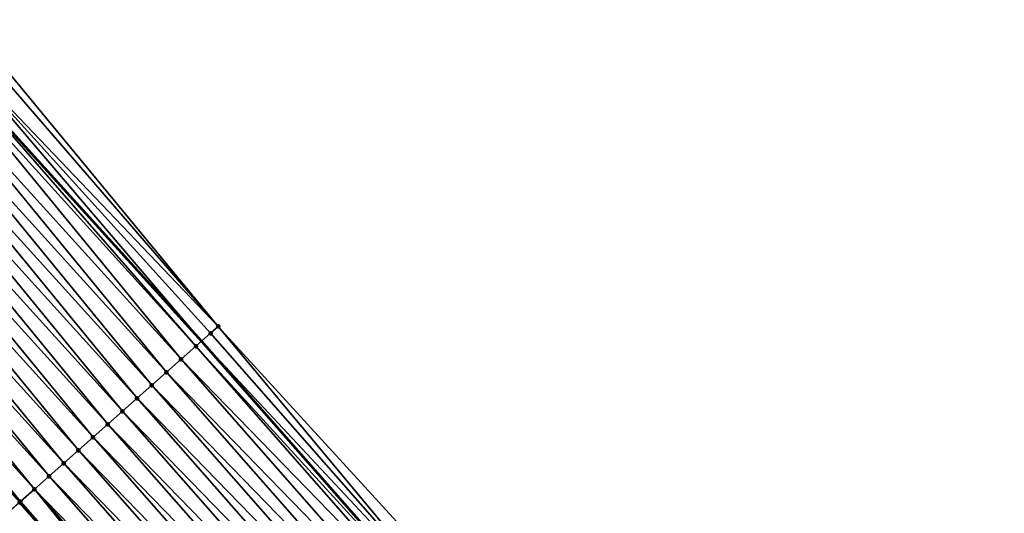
# Model space of a CAD drawing. Header units: feet. Extents: x 2017353 to 2024169, y 808050 to 818690.
# Tile 305 of 305: x 2022885 to 2022935, y 813948 to 813973. Entities that reach past the tile are written whole.
import ezdxf

# ---------------------------------------------------------------- set-up
doc = ezdxf.new("R2010")
doc.units = ezdxf.units.FT
doc.header["$MEASUREMENT"] = 0
for name, color, linetype, lineweight in [('EP_Travel Lane', 172, 'Continuous', 53), ('SB-Road Shots', 141, 'Continuous', 100), ('SB-Road X-Section', 40, 'Continuous', 13), ('STRIPING', 60, 'Continuous', 53)]:
    doc.layers.add(name, color=color, linetype=linetype, lineweight=lineweight)
doc.layers.add('I-77-MM15-17_SB-Surface-BORDER', color=7, linetype='Continuous')
doc.layers.add('I-77-MM15-17_SB-Surface-TIN', color=7, linetype='Continuous')

msp = doc.modelspace()

# ---------------------------------------------------------------- linework, layer by layer
at = {"layer": 'EP_Travel Lane'}
msp.add_polyline3d([(2022880.586441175, 813971.867862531, 300.2891601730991), (2022894.190334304, 813956.8625569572, 300.9829358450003), (2022907.394999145, 813941.8556974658, 301.6418387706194), (2022920.598453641, 813926.85021351, 302.3519537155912), (2022933.778460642, 813911.5139633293, 303.0857684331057), (2022946.73298593, 813896.2943231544, 303.8225385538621), (2022959.781796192, 813880.8503372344, 304.5552623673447), (2022972.491108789, 813865.4243719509, 305.2717209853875), (2022985.200129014, 813849.998761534, 306.0013513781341), (2022997.886405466, 813834.2501770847, 306.7202327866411), (2023010.338646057, 813818.6159837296, 307.4371235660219), (2023022.87013042, 813802.7523768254, 308.1706826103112), (2023034.977134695, 813786.8482880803, 308.8740634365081)], dxfattribs=at)
at = {"layer": 'I-77-MM15-17_SB-Surface-BORDER', "color": 3, "linetype": 'Continuous', "lineweight": -3}
msp.add_polyline3d([(2022882.116961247, 813973.2729143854, 300.4398825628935), (2022895.046015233, 813957.6194864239, 301.0670082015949), (2022908.534009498, 813942.8631520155, 301.7515206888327), (2022921.707614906, 813927.8311249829, 302.4557905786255), (2022935.165053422, 813912.7003257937, 303.2126579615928), (2022948.395228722, 813897.7162892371, 303.9696601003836), (2022961.705880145, 813882.4434792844, 304.7321336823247), (2022974.609712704, 813867.1789259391, 305.4741959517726), (2022987.50486226, 813851.906728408, 306.2054132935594), (2023000.206852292, 813836.1083476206, 306.9335498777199), (2023012.653647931, 813820.4692174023, 307.6376262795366), (2023024.964333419, 813804.3748025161, 308.3566072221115), (2023036.946262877, 813788.3742271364, 309.0580661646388)], dxfattribs=at)
at = {"layer": 'I-77-MM15-17_SB-Surface-TIN', "color": 128, "linetype": 'Continuous', "lineweight": -3}
for points in [[(2022895.046015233, 813957.6194864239, 301.0670082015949), (2022881.774245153, 813972.9581593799, 300.403157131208), (2022881.037564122, 813972.2819148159, 300.3316144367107)], [(2022895.046015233, 813957.6194864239, 301.0670082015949), (2022882.116961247, 813973.2729143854, 300.4398825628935), (2022881.774245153, 813972.9581593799, 300.403157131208)], [(2022893.899846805, 813956.6055853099, 300.9542185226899), (2022880.586441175, 813971.867862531, 300.2891601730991), (2022880.300833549, 813971.6057244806, 300.2622822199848)], [(2022881.037564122, 813972.2819148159, 300.3316144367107), (2022880.586441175, 813971.867862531, 300.2891601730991), (2022894.190334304, 813956.8625569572, 300.9829358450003)], [(2022893.899846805, 813956.6055853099, 300.9542185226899), (2022894.190334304, 813956.8625569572, 300.9829358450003), (2022880.586441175, 813971.867862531, 300.2891601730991)], [(2022894.648843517, 813957.2681643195, 301.0282636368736), (2022881.037564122, 813972.2819148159, 300.3316144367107), (2022894.190334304, 813956.8625569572, 300.9829358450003)], [(2022894.648843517, 813957.2681643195, 301.0282636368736), (2022895.046015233, 813957.6194864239, 301.0670082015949), (2022881.037564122, 813972.2819148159, 300.3316144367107)], [(2022893.151067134, 813955.9427596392, 300.8709899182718), (2022880.300833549, 813971.6057244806, 300.2622822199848), (2022879.564315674, 813970.9293013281, 300.1834599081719)], [(2022893.151067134, 813955.9427596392, 300.8709899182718), (2022893.899846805, 813956.6055853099, 300.9542185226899), (2022880.300833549, 813971.6057244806, 300.2622822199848)], [(2022892.402276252, 813955.2799467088, 300.7882356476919), (2022879.564315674, 813970.9293013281, 300.1834599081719), (2022878.827820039, 813970.2528538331, 300.1036453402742)], [(2022892.402276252, 813955.2799467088, 300.7882356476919), (2022893.151067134, 813955.9427596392, 300.8709899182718), (2022879.564315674, 813970.9293013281, 300.1834599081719)], [(2022891.653451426, 813954.6171723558, 300.7069176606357), (2022878.827820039, 813970.2528538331, 300.1036453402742), (2022878.091378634, 813969.5763469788, 300.0214111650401)], [(2022891.653451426, 813954.6171723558, 300.7069176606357), (2022892.402276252, 813955.2799467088, 300.7882356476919), (2022878.827820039, 813970.2528538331, 300.1036453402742)], [(2022890.90466458, 813953.954354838, 300.623992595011), (2022878.091378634, 813969.5763469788, 300.0214111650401), (2022877.354946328, 813968.8998301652, 299.9387710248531)], [(2022890.90466458, 813953.954354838, 300.623992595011), (2022891.653451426, 813954.6171723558, 300.7069176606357), (2022878.091378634, 813969.5763469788, 300.0214111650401)], [(2022890.15584541, 813953.2915740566, 300.5424352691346), (2022877.354946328, 813968.8998301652, 299.9387710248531), (2022876.618410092, 813968.2234271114, 299.8607679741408)], [(2022890.15584541, 813953.2915740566, 300.5424352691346), (2022890.90466458, 813953.954354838, 300.623992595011), (2022877.354946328, 813968.8998301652, 299.9387710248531)], [(2022889.407024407, 813952.6287953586, 300.4609555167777), (2022876.618410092, 813968.2234271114, 299.8607679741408), (2022875.881852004, 813967.5470479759, 299.7837398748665)], [(2022889.407024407, 813952.6287953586, 300.4609555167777), (2022890.15584541, 813953.2915740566, 300.5424352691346), (2022876.618410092, 813968.2234271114, 299.8607679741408)], [(2022888.658251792, 813951.9659616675, 300.3774282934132), (2022875.881852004, 813967.5470479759, 299.7837398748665), (2022875.145353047, 813966.8706041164, 299.70407349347)], [(2022888.658251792, 813951.9659616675, 300.3774282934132), (2022889.407024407, 813952.6287953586, 300.4609555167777), (2022875.881852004, 813967.5470479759, 299.7837398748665)], [(2022887.909380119, 813951.3032405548, 300.2980925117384), (2022875.145353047, 813966.8706041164, 299.70407349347), (2022874.408899, 813966.1941110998, 299.6224033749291)], [(2022887.909380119, 813951.3032405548, 300.2980925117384), (2022888.658251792, 813951.9659616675, 300.3774282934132), (2022875.145353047, 813966.8706041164, 299.70407349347)], [(2022887.160565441, 813950.6404546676, 300.2163450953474), (2022874.408899, 813966.1941110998, 299.6224033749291), (2022873.672529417, 813965.5175256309, 299.5369647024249)], [(2022887.160565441, 813950.6404546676, 300.2163450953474), (2022887.909380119, 813951.3032405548, 300.2980925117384), (2022874.408899, 813966.1941110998, 299.6224033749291)], [(2022886.411807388, 813949.9776044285, 300.1322017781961), (2022873.672529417, 813965.5175256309, 299.5369647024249), (2022872.93612071, 813964.8409829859, 299.4532716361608)], [(2022886.411807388, 813949.9776044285, 300.1322017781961), (2022887.160565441, 813950.6404546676, 300.2163450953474), (2022873.672529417, 813965.5175256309, 299.5369647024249)], [(2022885.662993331, 813949.314817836, 300.0504280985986), (2022872.93612071, 813964.8409829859, 299.4532716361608), (2022872.199688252, 813964.1644663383, 299.3706382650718)], [(2022885.662993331, 813949.314817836, 300.0504280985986), (2022886.411807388, 813949.9776044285, 300.1322017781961), (2022872.93612071, 813964.8409829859, 299.4532716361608)], [(2022884.944738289, 813948.679537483, 299.9816022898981), (2022872.199688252, 813964.1644663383, 299.3706382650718), (2022871.545640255, 813963.5638061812, 299.301132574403)], [(2022884.944738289, 813948.679537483, 299.9816022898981), (2022885.662993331, 813949.314817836, 300.0504280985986), (2022872.199688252, 813964.1644663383, 299.3706382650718)], [(2022884.913940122, 813948.6523030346, 299.9787735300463), (2022871.545640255, 813963.5638061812, 299.301132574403), (2022884.904905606, 813948.6443174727, 299.9780182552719)], [(2022884.913940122, 813948.6523030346, 299.9787735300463), (2022884.944738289, 813948.679537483, 299.9816022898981), (2022871.545640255, 813963.5638061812, 299.301132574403)], [(2022907.853571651, 813942.2612730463, 301.6853309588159), (2022895.046015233, 813957.6194864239, 301.0670082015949), (2022894.648843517, 813957.2681643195, 301.0282636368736)], [(2022907.853571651, 813942.2612730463, 301.6853309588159), (2022908.534009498, 813942.8631520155, 301.7515206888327), (2022895.046015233, 813957.6194864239, 301.0670082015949)], [(2022893.899846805, 813956.6055853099, 300.9542185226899), (2022907.394999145, 813941.8556974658, 301.6418387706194), (2022894.190334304, 813956.8625569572, 300.9829358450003)], [(2022907.853571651, 813942.2612730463, 301.6853309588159), (2022894.648843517, 813957.2681643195, 301.0282636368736), (2022894.190334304, 813956.8625569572, 300.9829358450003)], [(2022907.853571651, 813942.2612730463, 301.6853309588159), (2022894.190334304, 813956.8625569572, 300.9829358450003), (2022907.394999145, 813941.8556974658, 301.6418387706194)], [(2022907.104504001, 813941.5987746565, 301.6142874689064), (2022893.899846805, 813956.6055853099, 300.9542185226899), (2022893.151067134, 813955.9427596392, 300.8709899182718)], [(2022907.104504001, 813941.5987746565, 301.6142874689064), (2022907.394999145, 813941.8556974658, 301.6418387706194), (2022893.899846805, 813956.6055853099, 300.9542185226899)], [(2022906.35562301, 813940.936064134, 301.5353460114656), (2022893.151067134, 813955.9427596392, 300.8709899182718), (2022892.402276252, 813955.2799467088, 300.7882356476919)], [(2022906.35562301, 813940.936064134, 301.5353460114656), (2022907.104504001, 813941.5987746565, 301.6142874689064), (2022893.151067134, 813955.9427596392, 300.8709899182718)], [(2022905.606841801, 813940.2732402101, 301.4521824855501), (2022892.402276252, 813955.2799467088, 300.7882356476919), (2022891.653451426, 813954.6171723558, 300.7069176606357)], [(2022905.606841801, 813940.2732402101, 301.4521824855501), (2022906.35562301, 813940.936064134, 301.5353460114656), (2022892.402276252, 813955.2799467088, 300.7882356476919)], [(2022904.857952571, 813939.6105390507, 301.3735896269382), (2022891.653451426, 813954.6171723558, 300.7069176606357), (2022890.90466458, 813953.954354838, 300.623992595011)], [(2022904.857952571, 813939.6105390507, 301.3735896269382), (2022905.606841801, 813940.2732402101, 301.4521824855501), (2022891.653451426, 813954.6171723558, 300.7069176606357)], [(2022904.109042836, 813938.9478611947, 301.2958643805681), (2022890.90466458, 813953.954354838, 300.623992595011), (2022890.15584541, 813953.2915740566, 300.5424352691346)], [(2022904.109042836, 813938.9478611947, 301.2958643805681), (2022904.857952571, 813939.6105390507, 301.3735896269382), (2022890.90466458, 813953.954354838, 300.623992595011)], [(2022903.360123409, 813938.2851943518, 301.2185491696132), (2022890.15584541, 813953.2915740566, 300.5424352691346), (2022889.407024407, 813952.6287953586, 300.4609555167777)], [(2022903.360123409, 813938.2851943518, 301.2185491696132), (2022904.109042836, 813938.9478611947, 301.2958643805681), (2022890.15584541, 813953.2915740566, 300.5424352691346)], [(2022902.611240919, 813937.622485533, 301.139671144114), (2022889.407024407, 813952.6287953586, 300.4609555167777), (2022888.658251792, 813951.9659616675, 300.3774282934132)], [(2022902.611240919, 813937.622485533, 301.139671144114), (2022903.360123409, 813938.2851943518, 301.2185491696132), (2022889.407024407, 813952.6287953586, 300.4609555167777)], [(2022901.862358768, 813936.9597763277, 301.0607787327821), (2022888.658251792, 813951.9659616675, 300.3774282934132), (2022887.909380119, 813951.3032405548, 300.2980925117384)], [(2022901.862358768, 813936.9597763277, 301.0607787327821), (2022902.611240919, 813937.622485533, 301.139671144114), (2022888.658251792, 813951.9659616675, 300.3774282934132)], [(2022901.113422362, 813936.297128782, 300.9841819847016), (2022887.909380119, 813951.3032405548, 300.2980925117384), (2022887.160565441, 813950.6404546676, 300.2163450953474)], [(2022901.113422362, 813936.297128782, 300.9841819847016), (2022901.862358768, 813936.9597763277, 301.0607787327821), (2022887.909380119, 813951.3032405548, 300.2980925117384)], [(2022900.364584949, 813935.6343687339, 300.9033966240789), (2022887.160565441, 813950.6404546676, 300.2163450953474), (2022886.411807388, 813949.9776044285, 300.1322017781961)], [(2022900.364584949, 813935.6343687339, 300.9033966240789), (2022901.113422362, 813936.297128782, 300.9841819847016), (2022887.160565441, 813950.6404546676, 300.2163450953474)], [(2022899.615769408, 813934.9715838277, 300.8216857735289), (2022886.411807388, 813949.9776044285, 300.1322017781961), (2022885.662993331, 813949.314817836, 300.0504280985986)], [(2022899.615769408, 813934.9715838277, 300.8216857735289), (2022900.364584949, 813935.6343687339, 300.9033966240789), (2022886.411807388, 813949.9776044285, 300.1322017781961)], [(2022898.239408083, 813933.7539382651, 300.6838158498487), (2022885.662993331, 813949.314817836, 300.0504280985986), (2022884.944738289, 813948.679537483, 299.9816022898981)], [(2022898.239408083, 813933.7539382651, 300.6838158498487), (2022898.866854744, 813934.308911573, 300.7441690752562), (2022885.662993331, 813949.314817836, 300.0504280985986)], [(2022898.866854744, 813934.308911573, 300.7441690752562), (2022899.615769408, 813934.9715838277, 300.8216857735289), (2022885.662993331, 813949.314817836, 300.0504280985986)], [(2022884.164673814, 813947.9900304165, 299.9161357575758), (2022898.108737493, 813933.6384046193, 300.6721661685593), (2022884.904905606, 813948.6443174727, 299.9780182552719)], [(2022898.117792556, 813933.6464069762, 300.6728944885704), (2022884.913940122, 813948.6523030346, 299.9787735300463), (2022884.904905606, 813948.6443174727, 299.9780182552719)], [(2022898.117792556, 813933.6464069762, 300.6728944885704), (2022884.904905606, 813948.6443174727, 299.9780182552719), (2022898.108737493, 813933.6384046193, 300.6721661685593)], [(2022898.117792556, 813933.6464069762, 300.6728944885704), (2022884.944738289, 813948.679537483, 299.9816022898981), (2022884.913940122, 813948.6523030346, 299.9787735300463)], [(2022898.117792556, 813933.6464069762, 300.6728944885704), (2022898.239408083, 813933.7539382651, 300.6838158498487), (2022884.944738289, 813948.679537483, 299.9816022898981)]]:
    msp.add_3dface(points, dxfattribs=at)
at = {"layer": 'SB-Road Shots', "lineweight": 100}
for p in [(2022895.046015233, 813957.6194864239, 301.0670082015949), (2022894.648843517, 813957.2681643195, 301.0282636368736), (2022893.899846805, 813956.6055853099, 300.9542185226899), (2022893.151067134, 813955.9427596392, 300.8709899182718), (2022892.402276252, 813955.2799467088, 300.7882356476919), (2022891.653451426, 813954.6171723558, 300.7069176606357), (2022890.90466458, 813953.954354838, 300.623992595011), (2022890.15584541, 813953.2915740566, 300.5424352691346), (2022889.407024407, 813952.6287953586, 300.4609555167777), (2022888.658251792, 813951.9659616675, 300.3774282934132), (2022887.909380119, 813951.3032405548, 300.2980925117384), (2022887.160565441, 813950.6404546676, 300.2163450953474), (2022886.411807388, 813949.9776044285, 300.1322017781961), (2022885.662993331, 813949.314817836, 300.0504280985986), (2022884.913940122, 813948.6523030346, 299.9787735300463), (2022884.944738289, 813948.679537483, 299.9816022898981)]:
    msp.add_point(p, dxfattribs=at)
at = {"layer": 'SB-Road X-Section', "extrusion": (0.6601678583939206, -0.7502666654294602, 0.03575373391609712), "elevation": 724775.7855802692, "flags": 128}
msp.add_lwpolyline([(2056374.161348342, -25628.75981641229), (2056373.631093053, -25628.79858576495), (2056372.631093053, -25628.87267825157), (2056371.631093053, -25628.95596010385), (2056370.631093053, -25629.03876731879), (2056369.631093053, -25629.12013733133), (2056368.631093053, -25629.20311545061), (2056367.631093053, -25629.28472495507), (2056366.631093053, -25629.36625683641), (2056365.631093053, -25629.44983749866), (2056364.631093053, -25629.52922403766), (2056363.631093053, -25629.61102375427), (2056362.631093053, -25629.69522090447), (2056361.631093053, -25629.77704690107), (2056360.672205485, -25629.84591674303), (2056360.631093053, -25629.84874731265), (2056359.631093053, -25629.9114251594), (2056358.631093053, -25629.97434497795), (2056357.631093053, -25630.03913852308), (2056356.631093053, -25630.09969069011), (2056356.468681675, -25630.10911414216), (2056355.631093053, -25630.15649615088), (2056354.631093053, -25630.21003742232), (2056353.631093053, -25630.261805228), (2056352.631093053, -25630.31747638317), (2056351.631093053, -25630.37334985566), (2056350.631093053, -25630.43070607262), (2056349.631093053, -25630.49073018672), (2056348.631093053, -25630.55115846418), (2056347.631093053, -25630.61834335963), (2056346.631093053, -25630.68260685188), (2056345.631093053, -25630.74147354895)], dxfattribs=at)
at = {"layer": 'STRIPING'}
msp.add_polyline3d([(2022884.904905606, 813948.6443174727, 299.9780182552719), (2022898.108737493, 813933.6384046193, 300.6721661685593), (2022911.31187174, 813918.633284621, 301.3958328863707), (2022924.361445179, 813903.4522735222, 302.1301626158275), (2022937.315741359, 813888.232902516, 302.8765385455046), (2022950.24031141, 813872.9466282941, 303.6039574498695), (2022962.949708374, 813857.5196120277, 304.2956482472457), (2022975.658948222, 813842.0927864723, 304.9944164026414), (2022988.212112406, 813826.4974136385, 305.7076719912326), (2023000.66406808, 813810.8635780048, 306.4370487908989), (2023013.087588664, 813795.1681484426, 307.1800369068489), (2023025.289069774, 813779.3373057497, 307.8929810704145)], dxfattribs=at)

doc.saveas('drawing.dxf')
